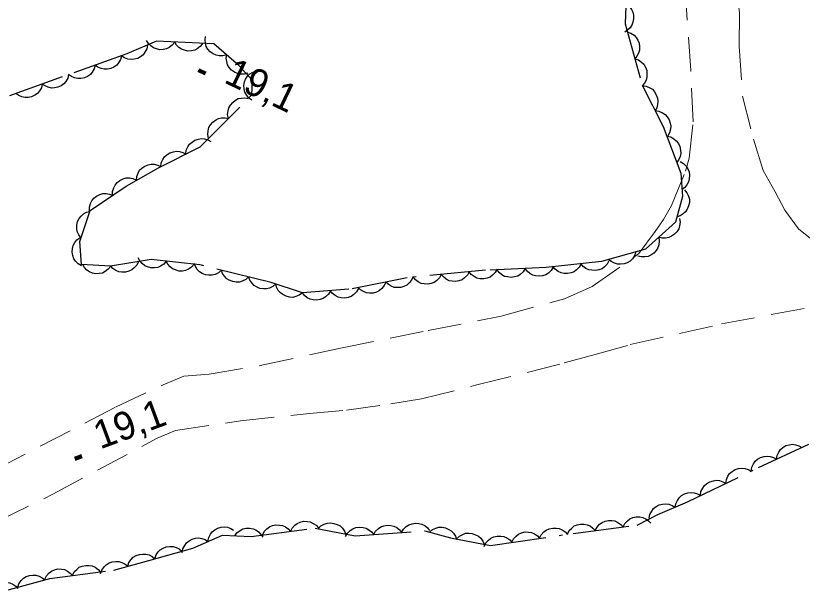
# Model space of a CAD drawing. Extents: x 355726 to 357533, y 5103782 to 5105258.
# Drawn here: x 356425.87 to 356467.92, y 5104778.33 to 5104809.23 of the extents above; entities that cross this region are included whole.
import ezdxf

# ---------------------------------------------------------------- set-up
doc = ezdxf.new("R2010")
doc.units = 0
doc.header["$LTSCALE"] = 0.6
doc.linetypes.add('DOT_DASHED', pattern=[7.7, 5, -1.2, 0.3, -1.2])
doc.linetypes.add('MEDIUM_DASHED', pattern=[4.5, 3, -1.5])
for name, color, linetype, lineweight in [('19', 7, 'Continuous', 13), ('3', 7, 'Continuous', 140), ('44', 7, 'Continuous', 25)]:
    doc.layers.add(name, color=color, linetype=linetype, lineweight=lineweight)

msp = doc.modelspace()

# ---------------------------------------------------------------- linework, layer by layer
at = {"layer": '19', "linetype": 'MEDIUM_DASHED'}
for points in [[(356458.96, 5104840.68), (356461.09, 5104831.46), (356462.1, 5104827), (356462.41, 5104823.22), (356463.06, 5104819.3), (356463.31, 5104817.47), (356463.75, 5104814.76), (356464.14, 5104812.47), (356464.41, 5104810.84), (356464.56, 5104809.37), (356464.55, 5104807.6), (356464.73, 5104804.93), (356465.31, 5104802.63), (356465.84, 5104800.95), (356466.48, 5104799.81), (356467, 5104798.82), (356467.73, 5104797.82), (356468.54, 5104797.16)], [(356422.38, 5104783.71), (356431.2, 5104788.28), (356433.75, 5104789.48), (356434.86, 5104789.94), (356436.22, 5104790.06), (356438.94, 5104790.51), (356443.24, 5104791.45), (356447.92, 5104792.38), (356451.82, 5104793.15), (356455.22, 5104794.09), (356456.69, 5104794.75), (356459.19, 5104796.5), (356460.06, 5104797.69), (356460.51, 5104798.32), (356460.94, 5104799.07), (356461.69, 5104800.92), (356461.88, 5104801.6), (356462.09, 5104803.55), (356461.96, 5104806.29), (356461.69, 5104810.2)], [(356417.66, 5104778.65), (356427.86, 5104783.63), (356433.44, 5104786.63), (356434.42, 5104787.03), (356437.89, 5104787.55), (356441.57, 5104787.95), (356443.55, 5104788.12), (356445.92, 5104788.46), (356447.56, 5104788.73), (356450.59, 5104789.49), (356455.2, 5104790.65), (356456.85, 5104791.11), (356458.73, 5104791.63), (356463.61, 5104792.74), (356468.73, 5104793.7), (356470.32, 5104793.89), (356471.61, 5104794.06), (356473.17, 5104794.37), (356476.15, 5104795.26), (356479.17, 5104796.73), (356481.49, 5104797.34), (356486.97, 5104799.76), (356488.12, 5104800.29), (356492.3, 5104802.26)]]:
    msp.add_lwpolyline(points, dxfattribs=at)
at = {"layer": '3'}
for p, q in [((356435.65, 5104806.31), (356436.01, 5104806.14)), ((356429.03, 5104785.52), (356429.41, 5104785.66))]:
    msp.add_line(p, q, dxfattribs=at)
at = {"layer": '44', "linetype": 'DOT_DASHED'}
for points in [[(356458.56, 5104811.1), (356458.45, 5104808.79), (356459.36, 5104805.51), (356460.49, 5104803.3), (356461.44, 5104800.8), (356461.53, 5104799.56), (356461.15, 5104798.19), (356459.54, 5104796.73), (356457.19, 5104796.08), (356454.24, 5104795.76), (356450.99, 5104795.61), (356446.8, 5104795.21), (356443.68, 5104794.59), (356441.2, 5104794.4), (356439.53, 5104794.95), (356435.72, 5104795.9), (356433.11, 5104796.19), (356430.93, 5104795.83), (356429.39, 5104795.91), (356429.3, 5104797.14), (356429.85, 5104798.81), (356431.77, 5104800.1), (356433.51, 5104801.09), (356435.73, 5104802.21), (356438.5, 5104805), (356438.53, 5104805.77), (356437.8, 5104806.57), (356436.47, 5104807.72), (356434.93, 5104807.79), (356433.39, 5104807.87), (356431.81, 5104807.18), (356428.36, 5104805.96), (356425.37, 5104804.88)], [(356425.34, 5104778.47), (356427.69, 5104779.12), (356431.11, 5104779.57), (356432.99, 5104780.09), (356435.34, 5104780.75), (356436.92, 5104781.44), (356438.46, 5104781.36), (356441.88, 5104781.81), (356444.02, 5104781.4), (356447.74, 5104781.67), (356449.11, 5104781.3), (356451.25, 5104780.89), (356455.68, 5104781.53), (356459.1, 5104781.98), (356460.21, 5104782.54), (356461.79, 5104783.23), (356465.59, 5104785.05), (356468.27, 5104786.3)]]:
    msp.add_lwpolyline(points, dxfattribs=at)
at = {"layer": '44'}
for points in [[(356458.5, 5104809.85), (356458.67, 5104809.73), (356458.79, 5104809.56), (356458.87, 5104809.42), (356458.9, 5104809.25), (356458.91, 5104809.06), (356458.87, 5104808.88), (356458.82, 5104808.72), (356458.72, 5104808.58), (356458.58, 5104808.45), (356458.43, 5104808.35)], [(356458.57, 5104808.37), (356458.76, 5104808.3), (356458.93, 5104808.19), (356459.05, 5104808.07), (356459.14, 5104807.92), (356459.2, 5104807.75), (356459.22, 5104807.56), (356459.22, 5104807.39), (356459.17, 5104807.23), (356459.08, 5104807.06), (356458.97, 5104806.92)], [(356437.15, 5104807.13), (356436.95, 5104807.08), (356436.74, 5104807.08), (356436.58, 5104807.11), (356436.42, 5104807.19), (356436.27, 5104807.3), (356436.15, 5104807.44), (356436.06, 5104807.58), (356436.01, 5104807.75), (356435.99, 5104807.93), (356436.01, 5104808.11)], [(356432.92, 5104807.66), (356432.88, 5104807.46), (356432.78, 5104807.28), (356432.69, 5104807.14), (356432.55, 5104807.03), (356432.39, 5104806.94), (356432.2, 5104806.9), (356432.04, 5104806.88), (356431.87, 5104806.91), (356431.69, 5104806.97), (356431.54, 5104807.06)], [(356434.37, 5104807.82), (356434.24, 5104807.65), (356434.08, 5104807.53), (356433.94, 5104807.45), (356433.76, 5104807.42), (356433.58, 5104807.41), (356433.39, 5104807.45), (356433.24, 5104807.51), (356433.1, 5104807.61), (356432.97, 5104807.74), (356432.87, 5104807.9)], [(356435.87, 5104807.75), (356435.74, 5104807.58), (356435.58, 5104807.46), (356435.44, 5104807.38), (356435.26, 5104807.34), (356435.08, 5104807.33), (356434.89, 5104807.38), (356434.74, 5104807.43), (356434.59, 5104807.53), (356434.46, 5104807.66), (356434.37, 5104807.82)], [(356431.53, 5104807.08), (356431.48, 5104806.88), (356431.37, 5104806.71), (356431.27, 5104806.58), (356431.12, 5104806.48), (356430.96, 5104806.4), (356430.77, 5104806.37), (356430.6, 5104806.36), (356430.43, 5104806.4), (356430.26, 5104806.48), (356430.12, 5104806.58)], [(356438.28, 5104806.15), (356438.08, 5104806.1), (356437.88, 5104806.1), (356437.72, 5104806.13), (356437.56, 5104806.21), (356437.41, 5104806.32), (356437.29, 5104806.46), (356437.2, 5104806.6), (356437.15, 5104806.77), (356437.13, 5104806.95), (356437.15, 5104807.13)], [(356458.97, 5104806.92), (356459.17, 5104806.86), (356459.33, 5104806.74), (356459.45, 5104806.63), (356459.54, 5104806.48), (356459.61, 5104806.3), (356459.62, 5104806.11), (356459.62, 5104805.95), (356459.57, 5104805.78), (356459.49, 5104805.62), (356459.37, 5104805.48)], [(356430.12, 5104806.58), (356430.07, 5104806.38), (356429.96, 5104806.21), (356429.86, 5104806.08), (356429.71, 5104805.98), (356429.54, 5104805.9), (356429.35, 5104805.87), (356429.19, 5104805.86), (356429.02, 5104805.9), (356428.85, 5104805.98), (356428.7, 5104806.08)], [(356428.7, 5104806.08), (356428.65, 5104805.88), (356428.55, 5104805.71), (356428.44, 5104805.58), (356428.3, 5104805.48), (356428.13, 5104805.4), (356427.94, 5104805.37), (356427.78, 5104805.36), (356427.61, 5104805.4), (356427.44, 5104805.47), (356427.29, 5104805.57)], [(356438.49, 5104804.71), (356438.32, 5104804.84), (356438.2, 5104805), (356438.12, 5104805.14), (356438.08, 5104805.32), (356438.07, 5104805.5), (356438.11, 5104805.69), (356438.16, 5104805.84), (356438.26, 5104805.99), (356438.39, 5104806.12), (356438.55, 5104806.21)], [(356427.29, 5104805.57), (356427.24, 5104805.37), (356427.14, 5104805.2), (356427.03, 5104805.07), (356426.89, 5104804.97), (356426.72, 5104804.89), (356426.53, 5104804.86), (356426.37, 5104804.85), (356426.2, 5104804.89), (356426.03, 5104804.96), (356425.88, 5104805.07)], [(356459.37, 5104805.48), (356459.58, 5104805.46), (356459.77, 5104805.37), (356459.91, 5104805.29), (356460.03, 5104805.16), (356460.12, 5104805), (356460.18, 5104804.82), (356460.21, 5104804.66), (356460.19, 5104804.48), (356460.14, 5104804.3), (356460.06, 5104804.15)], [(356437.24, 5104803.73), (356437.2, 5104803.94), (356437.22, 5104804.14), (356437.26, 5104804.3), (356437.35, 5104804.45), (356437.47, 5104804.59), (356437.62, 5104804.71), (356437.76, 5104804.79), (356437.94, 5104804.82), (356438.12, 5104804.83), (356438.3, 5104804.8)], [(356460.06, 5104804.15), (356460.26, 5104804.12), (356460.45, 5104804.04), (356460.59, 5104803.95), (356460.71, 5104803.82), (356460.81, 5104803.66), (356460.86, 5104803.48), (356460.9, 5104803.32), (356460.88, 5104803.15), (356460.83, 5104802.97), (356460.74, 5104802.81)], [(356436.18, 5104802.67), (356436.14, 5104802.87), (356436.16, 5104803.07), (356436.2, 5104803.24), (356436.29, 5104803.39), (356436.41, 5104803.53), (356436.56, 5104803.64), (356436.71, 5104803.72), (356436.88, 5104803.76), (356437.06, 5104803.77), (356437.24, 5104803.73)], [(356434.97, 5104801.82), (356434.99, 5104802.03), (356435.08, 5104802.22), (356435.16, 5104802.36), (356435.3, 5104802.47), (356435.45, 5104802.57), (356435.64, 5104802.63), (356435.8, 5104802.66), (356435.97, 5104802.64), (356436.15, 5104802.59), (356436.31, 5104802.5)], [(356460.69, 5104802.79), (356460.89, 5104802.74), (356461.06, 5104802.64), (356461.19, 5104802.53), (356461.3, 5104802.39), (356461.38, 5104802.23), (356461.41, 5104802.04), (356461.43, 5104801.88), (356461.39, 5104801.7), (356461.32, 5104801.53), (356461.22, 5104801.38)], [(356433.63, 5104801.15), (356433.65, 5104801.36), (356433.74, 5104801.54), (356433.82, 5104801.68), (356433.96, 5104801.8), (356434.11, 5104801.9), (356434.3, 5104801.95), (356434.46, 5104801.98), (356434.63, 5104801.96), (356434.81, 5104801.91), (356434.97, 5104801.82)], [(356432.32, 5104800.41), (356432.34, 5104800.62), (356432.41, 5104800.81), (356432.49, 5104800.96), (356432.62, 5104801.08), (356432.77, 5104801.18), (356432.95, 5104801.25), (356433.11, 5104801.29), (356433.28, 5104801.28), (356433.46, 5104801.23), (356433.62, 5104801.16)], [(356461.39, 5104801.42), (356461.58, 5104801.32), (356461.71, 5104801.17), (356461.81, 5104801.04), (356461.87, 5104800.87), (356461.9, 5104800.69), (356461.88, 5104800.5), (356461.85, 5104800.34), (356461.76, 5104800.18), (356461.64, 5104800.04), (356461.5, 5104799.93)], [(356431.05, 5104799.62), (356431.05, 5104799.83), (356431.11, 5104800.02), (356431.18, 5104800.17), (356431.3, 5104800.3), (356431.44, 5104800.42), (356431.61, 5104800.5), (356431.77, 5104800.55), (356431.95, 5104800.55), (356432.13, 5104800.52), (356432.3, 5104800.45)], [(356429.81, 5104798.78), (356429.81, 5104798.99), (356429.87, 5104799.18), (356429.94, 5104799.33), (356430.05, 5104799.47), (356430.19, 5104799.58), (356430.37, 5104799.66), (356430.52, 5104799.71), (356430.7, 5104799.71), (356430.88, 5104799.68), (356431.05, 5104799.62)], [(356461.63, 5104799.91), (356461.76, 5104799.76), (356461.84, 5104799.57), (356461.89, 5104799.41), (356461.89, 5104799.23), (356461.85, 5104799.05), (356461.77, 5104798.88), (356461.69, 5104798.74), (356461.56, 5104798.62), (356461.4, 5104798.53), (356461.23, 5104798.47)], [(356429.36, 5104797.33), (356429.24, 5104797.5), (356429.16, 5104797.69), (356429.13, 5104797.85), (356429.14, 5104798.03), (356429.18, 5104798.21), (356429.27, 5104798.38), (356429.36, 5104798.51), (356429.5, 5104798.62), (356429.66, 5104798.71), (356429.83, 5104798.76)], [(356461.36, 5104798.38), (356461.39, 5104798.18), (356461.36, 5104797.98), (356461.32, 5104797.82), (356461.22, 5104797.67), (356461.1, 5104797.54), (356460.93, 5104797.43), (356460.79, 5104797.36), (356460.61, 5104797.33), (356460.43, 5104797.33), (356460.25, 5104797.38)], [(356429.39, 5104795.85), (356429.21, 5104795.95), (356429.07, 5104796.1), (356428.98, 5104796.23), (356428.92, 5104796.4), (356428.89, 5104796.58), (356428.91, 5104796.77), (356428.94, 5104796.93), (356429.03, 5104797.09), (356429.14, 5104797.23), (356429.29, 5104797.34)], [(356460.25, 5104797.38), (356460.28, 5104797.17), (356460.25, 5104796.97), (356460.21, 5104796.81), (356460.11, 5104796.66), (356459.98, 5104796.53), (356459.82, 5104796.42), (356459.68, 5104796.35), (356459.5, 5104796.32), (356459.32, 5104796.33), (356459.14, 5104796.37)], [(356459.02, 5104796.59), (356458.96, 5104796.39), (356458.84, 5104796.22), (356458.72, 5104796.1), (356458.57, 5104796.01), (356458.4, 5104795.95), (356458.21, 5104795.93), (356458.05, 5104795.93), (356457.88, 5104795.99), (356457.71, 5104796.07), (356457.58, 5104796.19)], [(356433.92, 5104796.1), (356433.78, 5104795.94), (356433.61, 5104795.83), (356433.46, 5104795.76), (356433.29, 5104795.74), (356433.1, 5104795.74), (356432.92, 5104795.79), (356432.77, 5104795.85), (356432.63, 5104795.97), (356432.51, 5104796.11), (356432.42, 5104796.27)], [(356430.95, 5104795.83), (356430.82, 5104795.66), (356430.66, 5104795.54), (356430.51, 5104795.46), (356430.34, 5104795.43), (356430.16, 5104795.42), (356429.97, 5104795.46), (356429.82, 5104795.52), (356429.67, 5104795.62), (356429.55, 5104795.75), (356429.45, 5104795.91)], [(356432.43, 5104796.08), (356432.34, 5104795.89), (356432.21, 5104795.74), (356432.08, 5104795.63), (356431.92, 5104795.56), (356431.74, 5104795.51), (356431.55, 5104795.51), (356431.39, 5104795.53), (356431.23, 5104795.6), (356431.07, 5104795.7), (356430.95, 5104795.83)], [(356435.41, 5104795.93), (356435.27, 5104795.78), (356435.1, 5104795.67), (356434.95, 5104795.6), (356434.78, 5104795.57), (356434.59, 5104795.57), (356434.41, 5104795.63), (356434.26, 5104795.69), (356434.12, 5104795.8), (356434, 5104795.94), (356433.92, 5104796.1)], [(356436.87, 5104795.61), (356436.71, 5104795.47), (356436.53, 5104795.39), (356436.37, 5104795.34), (356436.2, 5104795.34), (356436.01, 5104795.37), (356435.84, 5104795.44), (356435.7, 5104795.52), (356435.58, 5104795.65), (356435.48, 5104795.81), (356435.41, 5104795.98)], [(356453.11, 5104795.71), (356453, 5104795.53), (356452.85, 5104795.39), (356452.71, 5104795.3), (356452.54, 5104795.25), (356452.36, 5104795.22), (356452.17, 5104795.25), (356452.01, 5104795.28), (356451.86, 5104795.37), (356451.72, 5104795.49), (356451.61, 5104795.64)], [(356454.61, 5104795.78), (356454.5, 5104795.6), (356454.35, 5104795.46), (356454.21, 5104795.37), (356454.04, 5104795.32), (356453.86, 5104795.29), (356453.67, 5104795.32), (356453.51, 5104795.35), (356453.36, 5104795.44), (356453.22, 5104795.56), (356453.11, 5104795.71)], [(356456.1, 5104795.96), (356456, 5104795.78), (356455.86, 5104795.63), (356455.73, 5104795.53), (356455.56, 5104795.47), (356455.38, 5104795.43), (356455.19, 5104795.44), (356455.03, 5104795.47), (356454.87, 5104795.55), (356454.72, 5104795.66), (356454.61, 5104795.8)], [(356457.59, 5104796.12), (356457.49, 5104795.94), (356457.35, 5104795.79), (356457.22, 5104795.69), (356457.05, 5104795.63), (356456.87, 5104795.59), (356456.68, 5104795.61), (356456.52, 5104795.63), (356456.36, 5104795.71), (356456.21, 5104795.82), (356456.1, 5104795.96)], [(356438.32, 5104795.25), (356438.17, 5104795.11), (356437.98, 5104795.03), (356437.83, 5104794.98), (356437.65, 5104794.97), (356437.47, 5104795), (356437.29, 5104795.08), (356437.15, 5104795.16), (356437.03, 5104795.29), (356436.93, 5104795.44), (356436.87, 5104795.61)], [(356448.62, 5104795.38), (356448.52, 5104795.2), (356448.38, 5104795.06), (356448.25, 5104794.96), (356448.08, 5104794.9), (356447.9, 5104794.86), (356447.71, 5104794.88), (356447.55, 5104794.91), (356447.39, 5104794.99), (356447.24, 5104795.1), (356447.13, 5104795.24)], [(356450.12, 5104795.53), (356450.02, 5104795.34), (356449.87, 5104795.2), (356449.74, 5104795.1), (356449.57, 5104795.04), (356449.39, 5104795.01), (356449.2, 5104795.02), (356449.04, 5104795.05), (356448.88, 5104795.13), (356448.74, 5104795.25), (356448.62, 5104795.38)], [(356451.61, 5104795.67), (356451.51, 5104795.49), (356451.36, 5104795.34), (356451.23, 5104795.24), (356451.07, 5104795.18), (356450.89, 5104795.15), (356450.69, 5104795.16), (356450.53, 5104795.19), (356450.38, 5104795.28), (356450.23, 5104795.39), (356450.12, 5104795.53)], [(356439.78, 5104794.89), (356439.62, 5104794.75), (356439.44, 5104794.66), (356439.28, 5104794.61), (356439.11, 5104794.61), (356438.92, 5104794.64), (356438.75, 5104794.72), (356438.61, 5104794.8), (356438.49, 5104794.93), (356438.39, 5104795.08), (356438.32, 5104795.25)], [(356441.2, 5104794.4), (356441.03, 5104794.27), (356440.84, 5104794.2), (356440.68, 5104794.16), (356440.51, 5104794.17), (356440.33, 5104794.22), (356440.16, 5104794.31), (356440.02, 5104794.4), (356439.91, 5104794.53), (356439.82, 5104794.7), (356439.77, 5104794.87)], [(356445.65, 5104794.98), (356445.57, 5104794.79), (356445.44, 5104794.63), (356445.32, 5104794.52), (356445.16, 5104794.44), (356444.99, 5104794.39), (356444.79, 5104794.39), (356444.63, 5104794.4), (356444.47, 5104794.47), (356444.31, 5104794.56), (356444.18, 5104794.69)], [(356447.12, 5104795.27), (356447.04, 5104795.08), (356446.91, 5104794.93), (356446.79, 5104794.81), (356446.63, 5104794.74), (356446.46, 5104794.69), (356446.27, 5104794.68), (356446.1, 5104794.69), (356445.94, 5104794.76), (356445.78, 5104794.86), (356445.65, 5104794.98)], [(356442.7, 5104794.51), (356442.59, 5104794.33), (356442.44, 5104794.19), (356442.31, 5104794.1), (356442.14, 5104794.04), (356441.96, 5104794.01), (356441.77, 5104794.03), (356441.61, 5104794.06), (356441.46, 5104794.14), (356441.31, 5104794.26), (356441.2, 5104794.4)], [(356444.19, 5104794.63), (356444.09, 5104794.45), (356443.94, 5104794.31), (356443.81, 5104794.21), (356443.64, 5104794.15), (356443.46, 5104794.12), (356443.27, 5104794.14), (356443.11, 5104794.17), (356442.95, 5104794.26), (356442.81, 5104794.37), (356442.7, 5104794.51)], [(356466.55, 5104785.5), (356466.58, 5104785.7), (356466.67, 5104785.88), (356466.76, 5104786.02), (356466.89, 5104786.13), (356467.05, 5104786.23), (356467.24, 5104786.28), (356467.4, 5104786.3), (356467.57, 5104786.28), (356467.75, 5104786.22), (356467.91, 5104786.13)], [(356465.19, 5104784.86), (356465.22, 5104785.07), (356465.31, 5104785.25), (356465.4, 5104785.39), (356465.53, 5104785.5), (356465.69, 5104785.59), (356465.88, 5104785.64), (356466.04, 5104785.67), (356466.21, 5104785.64), (356466.39, 5104785.59), (356466.55, 5104785.5)], [(356463.84, 5104784.21), (356463.87, 5104784.42), (356463.95, 5104784.6), (356464.04, 5104784.74), (356464.18, 5104784.85), (356464.34, 5104784.95), (356464.52, 5104785), (356464.68, 5104785.03), (356464.86, 5104785), (356465.03, 5104784.95), (356465.19, 5104784.86)], [(356462.48, 5104783.56), (356462.51, 5104783.77), (356462.6, 5104783.95), (356462.69, 5104784.09), (356462.82, 5104784.2), (356462.98, 5104784.3), (356463.17, 5104784.35), (356463.33, 5104784.38), (356463.5, 5104784.36), (356463.68, 5104784.3), (356463.84, 5104784.21)], [(356461.13, 5104782.91), (356461.16, 5104783.12), (356461.25, 5104783.3), (356461.34, 5104783.44), (356461.47, 5104783.56), (356461.63, 5104783.65), (356461.81, 5104783.7), (356461.98, 5104783.73), (356462.15, 5104783.71), (356462.33, 5104783.65), (356462.48, 5104783.56)], [(356459.74, 5104782.34), (356459.78, 5104782.54), (356459.88, 5104782.72), (356459.97, 5104782.86), (356460.11, 5104782.97), (356460.27, 5104783.06), (356460.46, 5104783.1), (356460.62, 5104783.12), (356460.79, 5104783.09), (356460.97, 5104783.03), (356461.12, 5104782.94)], [(356458.34, 5104781.88), (356458.44, 5104782.07), (356458.58, 5104782.21), (356458.7, 5104782.32), (356458.87, 5104782.38), (356459.05, 5104782.42), (356459.24, 5104782.42), (356459.4, 5104782.39), (356459.56, 5104782.32), (356459.71, 5104782.21), (356459.83, 5104782.08)], [(356436.15, 5104781.1), (356436.19, 5104781.31), (356436.28, 5104781.49), (356436.38, 5104781.62), (356436.51, 5104781.73), (356436.68, 5104781.82), (356436.86, 5104781.87), (356437.02, 5104781.89), (356437.2, 5104781.86), (356437.37, 5104781.8), (356437.52, 5104781.7)], [(356439.07, 5104781.44), (356439.16, 5104781.63), (356439.3, 5104781.77), (356439.43, 5104781.88), (356439.6, 5104781.95), (356439.78, 5104781.99), (356439.97, 5104781.98), (356440.13, 5104781.95), (356440.29, 5104781.88), (356440.44, 5104781.77), (356440.56, 5104781.64)], [(356440.56, 5104781.64), (356440.65, 5104781.82), (356440.79, 5104781.97), (356440.92, 5104782.07), (356441.08, 5104782.14), (356441.26, 5104782.18), (356441.46, 5104782.17), (356441.62, 5104782.15), (356441.78, 5104782.07), (356441.93, 5104781.97), (356442.05, 5104781.83)], [(356442.04, 5104781.78), (356442.19, 5104781.93), (356442.37, 5104782.02), (356442.53, 5104782.08), (356442.7, 5104782.09), (356442.88, 5104782.07), (356443.06, 5104782.01), (356443.21, 5104781.93), (356443.34, 5104781.81), (356443.45, 5104781.66), (356443.52, 5104781.5)], [(356443.51, 5104781.36), (356443.61, 5104781.54), (356443.76, 5104781.68), (356443.9, 5104781.78), (356444.06, 5104781.84), (356444.25, 5104781.87), (356444.44, 5104781.85), (356444.6, 5104781.81), (356444.75, 5104781.73), (356444.89, 5104781.61), (356445.01, 5104781.47)], [(356445.01, 5104781.47), (356445.11, 5104781.65), (356445.26, 5104781.79), (356445.39, 5104781.89), (356445.56, 5104781.94), (356445.74, 5104781.97), (356445.93, 5104781.96), (356446.09, 5104781.92), (356446.25, 5104781.84), (356446.39, 5104781.72), (356446.5, 5104781.58)], [(356446.5, 5104781.58), (356446.61, 5104781.76), (356446.75, 5104781.9), (356446.89, 5104782), (356447.06, 5104782.05), (356447.24, 5104782.08), (356447.43, 5104782.06), (356447.59, 5104782.03), (356447.74, 5104781.95), (356447.89, 5104781.83), (356448, 5104781.69)], [(356447.99, 5104781.6), (356448.15, 5104781.74), (356448.33, 5104781.82), (356448.49, 5104781.87), (356448.67, 5104781.87), (356448.85, 5104781.83), (356449.02, 5104781.75), (356449.16, 5104781.67), (356449.28, 5104781.54), (356449.38, 5104781.38), (356449.44, 5104781.21)], [(356455.37, 5104781.49), (356455.46, 5104781.68), (356455.6, 5104781.82), (356455.73, 5104781.93), (356455.89, 5104781.99), (356456.07, 5104782.03), (356456.26, 5104782.03), (356456.43, 5104782), (356456.58, 5104781.93), (356456.73, 5104781.82), (356456.85, 5104781.68)], [(356456.85, 5104781.68), (356456.95, 5104781.87), (356457.09, 5104782.02), (356457.22, 5104782.12), (356457.38, 5104782.19), (356457.56, 5104782.23), (356457.75, 5104782.22), (356457.91, 5104782.2), (356458.07, 5104782.12), (356458.22, 5104782.01), (356458.34, 5104781.88)], [(356437.58, 5104781.41), (356437.7, 5104781.57), (356437.87, 5104781.69), (356438.01, 5104781.77), (356438.19, 5104781.81), (356438.37, 5104781.81), (356438.56, 5104781.77), (356438.71, 5104781.72), (356438.85, 5104781.61), (356438.98, 5104781.48), (356439.08, 5104781.33)], [(356449.44, 5104781.24), (356449.59, 5104781.38), (356449.77, 5104781.48), (356449.92, 5104781.54), (356450.1, 5104781.55), (356450.28, 5104781.53), (356450.46, 5104781.46), (356450.61, 5104781.39), (356450.74, 5104781.27), (356450.85, 5104781.12), (356450.92, 5104780.95)], [(356452.4, 5104781.06), (356452.49, 5104781.24), (356452.63, 5104781.39), (356452.76, 5104781.5), (356452.92, 5104781.57), (356453.1, 5104781.61), (356453.29, 5104781.6), (356453.45, 5104781.58), (356453.61, 5104781.51), (356453.76, 5104781.4), (356453.88, 5104781.27)], [(356453.88, 5104781.27), (356453.97, 5104781.46), (356454.11, 5104781.61), (356454.24, 5104781.71), (356454.4, 5104781.78), (356454.58, 5104781.82), (356454.77, 5104781.82), (356454.93, 5104781.8), (356455.09, 5104781.72), (356455.25, 5104781.62), (356455.37, 5104781.48)], [(356434.77, 5104780.5), (356434.81, 5104780.71), (356434.91, 5104780.89), (356435, 5104781.02), (356435.14, 5104781.13), (356435.3, 5104781.22), (356435.49, 5104781.27), (356435.65, 5104781.29), (356435.82, 5104781.26), (356436, 5104781.2), (356436.15, 5104781.1)], [(356450.91, 5104780.84), (356451.01, 5104781.03), (356451.14, 5104781.18), (356451.27, 5104781.28), (356451.43, 5104781.35), (356451.61, 5104781.39), (356451.8, 5104781.39), (356451.97, 5104781.37), (356452.12, 5104781.29), (356452.28, 5104781.19), (356452.4, 5104781.06)], [(356433.3, 5104780.18), (356433.37, 5104780.38), (356433.49, 5104780.54), (356433.6, 5104780.66), (356433.75, 5104780.75), (356433.92, 5104780.82), (356434.11, 5104780.84), (356434.28, 5104780.84), (356434.44, 5104780.78), (356434.61, 5104780.7), (356434.75, 5104780.58)], [(356431.86, 5104779.78), (356431.92, 5104779.97), (356432.04, 5104780.14), (356432.15, 5104780.26), (356432.31, 5104780.35), (356432.48, 5104780.41), (356432.67, 5104780.43), (356432.83, 5104780.43), (356433, 5104780.38), (356433.17, 5104780.29), (356433.3, 5104780.18)], [(356428.9, 5104779.28), (356429, 5104779.47), (356429.14, 5104779.61), (356429.27, 5104779.72), (356429.43, 5104779.78), (356429.61, 5104779.82), (356429.8, 5104779.82), (356429.96, 5104779.79), (356430.12, 5104779.72), (356430.27, 5104779.61), (356430.39, 5104779.48)], [(356430.41, 5104779.38), (356430.48, 5104779.57), (356430.6, 5104779.74), (356430.71, 5104779.86), (356430.86, 5104779.95), (356431.03, 5104780.01), (356431.22, 5104780.03), (356431.39, 5104780.03), (356431.55, 5104779.98), (356431.72, 5104779.89), (356431.86, 5104779.78)], [(356427.42, 5104779.08), (356427.51, 5104779.27), (356427.65, 5104779.42), (356427.78, 5104779.52), (356427.94, 5104779.59), (356428.12, 5104779.63), (356428.31, 5104779.62), (356428.47, 5104779.6), (356428.63, 5104779.52), (356428.78, 5104779.41), (356428.9, 5104779.28)], [(356424.51, 5104778.33), (356424.6, 5104778.52), (356424.74, 5104778.68), (356424.86, 5104778.78), (356425.02, 5104778.86), (356425.2, 5104778.9), (356425.39, 5104778.9), (356425.55, 5104778.88), (356425.71, 5104778.81), (356425.87, 5104778.71), (356425.99, 5104778.58)], [(356425.98, 5104778.65), (356426.04, 5104778.84), (356426.16, 5104779.01), (356426.28, 5104779.13), (356426.43, 5104779.22), (356426.6, 5104779.28), (356426.79, 5104779.3), (356426.95, 5104779.3), (356427.12, 5104779.25), (356427.29, 5104779.16), (356427.42, 5104779.05)]]:
    msp.add_lwpolyline(points, dxfattribs=at)

# ---------------------------------------------------------------- texts
at = {"layer": '3'}
for rotation, p in [(334.423, (356436.94, 5104805.68)), (20.358, (356430.38, 5104786.02))]:
    msp.add_text('19,1   ', height=1.5, rotation=rotation, dxfattribs=at).set_placement(p)

doc.saveas('drawing.dxf')
